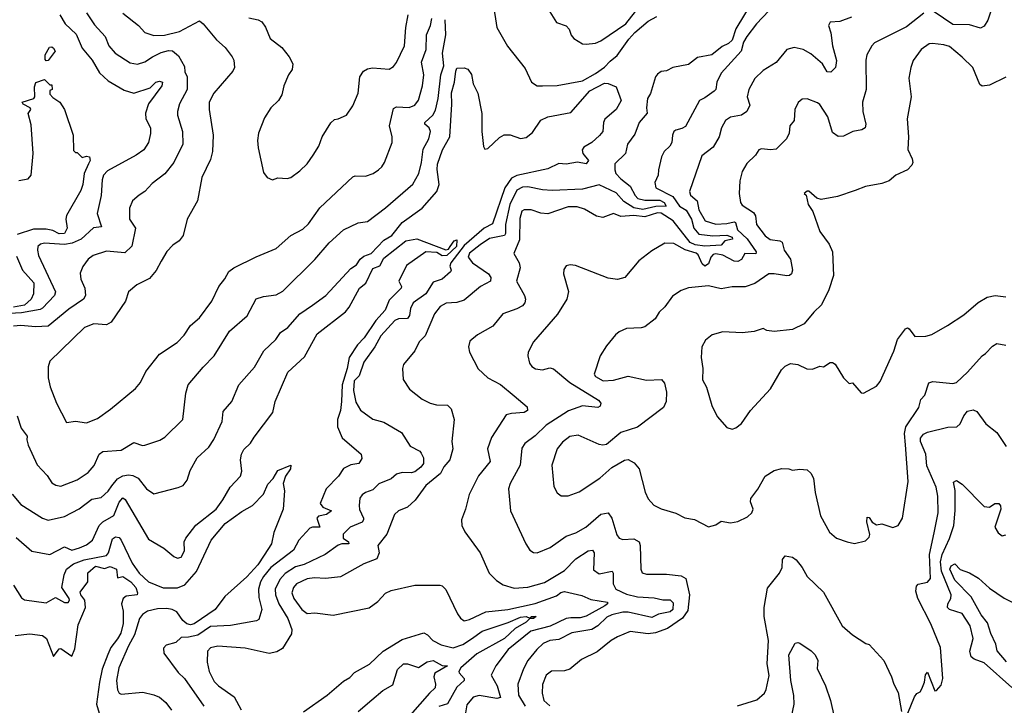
# Model space of a CAD drawing. Extents: x 1246230 to 1426786, y 660032 to 763141.
# Tile 402 of 566: x 1391219 to 1396616, y 687929 to 691688. Entities that reach past the tile are written whole.
import ezdxf

# ---------------------------------------------------------------- set-up
doc = ezdxf.new("R2010")
doc.units = 0

msp = doc.modelspace()

# ---------------------------------------------------------------- linework, layer by layer
at = {"layer": '0CON10XD'}
for points in [[(1395233.9, 691785), (1395145, 691636.7), (1395125.2, 691574.8), (1395105, 691557.4), (1395069.3, 691540.7), (1395013.2, 691495), (1394935, 691479.8), (1394885, 691442.7), (1394800, 691425), (1394765, 691406.8), (1394735, 691404.4), (1394715, 691388.8), (1394704.8, 691375), (1394677, 691283), (1394660, 691255), (1394654.6, 691205), (1394658.1, 691175), (1394615.4, 691125), (1394590.6, 691059.4), (1394551.4, 691005), (1394540, 690955), (1394482, 690898), (1394480.8, 690865), (1394487.5, 690845), (1394514.7, 690815), (1394565.4, 690775.4), (1394593.6, 690723.6), (1394608.1, 690708.1), (1394645, 690697.9), (1394728, 690698), (1394752.4, 690685), (1394762.5, 690665), (1394706.3, 690663.7), (1394635, 690646.9), (1394585, 690656.4), (1394531.3, 690691.3), (1394488, 690738), (1394395, 690781.8), (1394305, 690758.9), (1394138.6, 690751.4), (1394085, 690755.2), (1394005, 690772), (1393975, 690769.8), (1393945, 690752.7), (1393905.4, 690675), (1393883, 690565), (1393882, 690515), (1393875.9, 690505), (1393795, 690487.7), (1393743.9, 690453.9), (1393685, 690408.2), (1393677.9, 690385), (1393701.5, 690355), (1393788.5, 690295), (1393802.2, 690275), (1393800.8, 690255), (1393744.6, 690225.4), (1393655, 690149.6), (1393615, 690136.8), (1393556.6, 690133.4), (1393524.7, 690115.2), (1393492.9, 690075), (1393442.5, 689955), (1393408.3, 689921.7), (1393385, 689872), (1393323.5, 689796.5), (1393318.1, 689775), (1393320.8, 689715), (1393355, 689662), (1393425, 689607.5), (1393470, 689585), (1393504.4, 689575.6), (1393564.5, 689574.5), (1393584.3, 689555), (1393600.6, 689495), (1393587.5, 689375), (1393592.9, 689335), (1393577.5, 689275), (1393544.1, 689235.9), (1393525, 689198.9), (1393445, 689134.4), (1393387.3, 689052.7), (1393345, 689015.6), (1393295, 688994.3), (1393274.6, 688975.4), (1393232.2, 688867.8), (1393183.2, 688805), (1393190.5, 688765), (1393177.2, 688732.8), (1393106.2, 688703.8), (1392977.4, 688632.6), (1392895, 688624), (1392835, 688628.6), (1392795, 688622.2), (1392737.3, 688595), (1392719.4, 688575), (1392711.4, 688545), (1392721.7, 688515), (1392765, 688453.3), (1392795, 688432.5), (1392836.2, 688436.2), (1392937.6, 688422.4), (1393135, 688464)], [(1393815.4, 691775), (1393835.5, 691645.5), (1393892.2, 691542.2), (1393989.7, 691419.7), (1394025, 691345.8), (1394055, 691324.3), (1394084.5, 691325.5), (1394165, 691326.7), (1394305, 691352.7), (1394375, 691392.8), (1394425, 691426.7), (1394455, 691460.4), (1394495, 691491.3), (1394558.3, 691581.7), (1394591.6, 691618.4), (1394665, 691680), (1394711.8, 691705)], [(1394115.6, 691745), (1394162.1, 691672.1), (1394215, 691653.8), (1394232, 691635), (1394242.1, 691602.1), (1394256.2, 691585), (1394305, 691555.8), (1394325, 691554.4), (1394375, 691559.1), (1394405, 691571.2), (1394541.8, 691665), (1394595, 691731.9)], [(1391439.1, 691715), (1391468, 691665), (1391528.7, 691608.7), (1391561.6, 691531.6), (1391615.9, 691465), (1391657.2, 691397.2), (1391705, 691351.8), (1391791.3, 691301.3), (1391845, 691284.6), (1391935.1, 691314.9), (1391965, 691346), (1391985, 691349.8), (1392001.8, 691345), (1391999, 691325), (1391925, 691226.7), (1391908, 691175), (1391910, 691145), (1391935.6, 691095.6), (1391935.6, 691064.4), (1391924.5, 691015), (1391900, 690975), (1391856.9, 690945), (1391700.5, 690859.5), (1391678.2, 690835), (1391671.1, 690808.9), (1391666.7, 690723.3), (1391643.3, 690625), (1391667.4, 690552.6), (1391624.3, 690545.7), (1391555.8, 690484.2), (1391507.4, 690462.6), (1391465, 690454.8), (1391355, 690462.2), (1391333, 690457), (1391319.4, 690445), (1391316.3, 690423.7), (1391321.8, 690395), (1391414.6, 690195), (1391409.3, 690175), (1391345, 690106.2), (1391331.4, 690098.6), (1391228.8, 690081.2), (1391095.9, 690074.1)], [(1391585, 691726.2), (1391630.1, 691660.1), (1391687.3, 691595), (1391708.2, 691545), (1391743.3, 691505), (1391825, 691451.9), (1391865, 691443.5), (1391905, 691456.8), (1391946.5, 691485), (1391995, 691508), (1392035, 691518.1), (1392056.3, 691516.3), (1392089.6, 691489.6), (1392121.7, 691431.7), (1392125, 691402.5), (1392137.5, 691375), (1392136.4, 691305), (1392094.3, 691225.7), (1392083.9, 691185), (1392084.6, 691165), (1392110.9, 691075), (1392113.6, 691005), (1392065, 690905.6), (1392015, 690843.3), (1391945, 690790), (1391905.7, 690745), (1391874.2, 690725), (1391837.5, 690695), (1391820.6, 690655), (1391821.5, 690595), (1391853.3, 690545), (1391833.4, 690446.6), (1391795, 690409.5), (1391695, 690419.2), (1391622, 690395), (1391595.3, 690374.7), (1391564.6, 690335), (1391551.5, 690298.5), (1391553.8, 690265), (1391575.6, 690215), (1391579.1, 690175), (1391568.2, 690155), (1391488.5, 690101.5), (1391375, 690008.2), (1391305, 690003.2), (1391225, 690010.5), (1391185, 690008)], [(1391205.5, 689515), (1391227.9, 689447.9), (1391260.6, 689405), (1391258.1, 689385), (1391265.7, 689355.7), (1391315, 689248), (1391369.4, 689189.4), (1391395, 689148), (1391416.7, 689135), (1391445, 689130.5), (1391535, 689165.5), (1391595, 689204.4), (1391626.9, 689243.1), (1391655.6, 689305), (1391675, 689321.1), (1391775, 689326.9), (1391845, 689370), (1391893.1, 689353.1), (1391905, 689354.3), (1391987.6, 689382.4), (1392015, 689398.6), (1392113.1, 689495), (1392130.6, 689639.4), (1392143.5, 689685), (1392225, 689781.9), (1392285, 689844.4), (1392369.7, 689980.3), (1392465.8, 690065), (1392515, 690156.7), (1392555, 690170), (1392625, 690178.6), (1392661.5, 690198.5), (1392837.4, 690372.6), (1392915, 690463.8), (1392994.7, 690535.3), (1393075, 690574.3), (1393125, 690581.8), (1393225, 690656.2), (1393373.7, 690786.4), (1393406.6, 690845), (1393421.2, 690905), (1393431.4, 690978.6), (1393461.2, 691035), (1393470.5, 691075), (1393464.4, 691095), (1393439.2, 691115), (1393440, 691125), (1393484, 691165), (1393498.2, 691191.8), (1393513, 691255), (1393527.8, 691385), (1393543.8, 691435), (1393536.5, 691505), (1393554.8, 691604.8), (1393552.2, 691687.8)], [(1391785, 691724.4), (1391870, 691655), (1391905, 691618), (1391955, 691601.2), (1392013.3, 691603.3), (1392095, 691622.4), (1392205, 691681.9), (1392225, 691665.6), (1392297.1, 691577.1), (1392345, 691535.8), (1392384.2, 691485), (1392392.9, 691465), (1392395.8, 691425), (1392387.1, 691405), (1392284.2, 691285.8), (1392258.5, 691235), (1392257.1, 691195), (1392279.6, 691055), (1392276.1, 690965), (1392265, 690920.8), (1392216.7, 690823.3), (1392193.1, 690695), (1392137.5, 690595), (1392115.6, 690504.4), (1392093.3, 690475), (1392058, 690452), (1392025, 690416), (1391995, 690363.8), (1391968.2, 690311.8), (1391931.4, 690268.6), (1391862, 690235), (1391815, 690196), (1391800, 690145), (1391719.8, 690030.2), (1391694.4, 690015.6), (1391625, 690019.5), (1391575, 690001.1), (1391383.8, 689815), (1391375.8, 689785), (1391375.7, 689725), (1391385.7, 689675), (1391421.9, 689585), (1391475, 689478.8), (1391525, 689487.5), (1391585, 689476.9), (1391645, 689501.9), (1391717.7, 689552.3), (1391853.6, 689666.4), (1391880.9, 689699.1), (1391911.3, 689758.7), (1391985.8, 689854.2), (1392082.8, 689917.2), (1392121.6, 689958.4), (1392155, 690011.2), (1392205, 690053.8), (1392271.8, 690145), (1392310.7, 690225), (1392343.1, 690266.9), (1392365, 690308.1), (1392392.6, 690327.4), (1392515, 690388), (1392625, 690432.9), (1392705.8, 690505), (1392771.2, 690538.8), (1392801.6, 690568.4), (1392865, 690656.9), (1393045, 690827.1), (1393057.9, 690832.1), (1393115, 690829.2), (1393156.7, 690845), (1393186.2, 690865), (1393205, 690881.2), (1393219.2, 690905), (1393260.6, 691015), (1393260.5, 691045), (1393247.1, 691105), (1393268.3, 691201.7), (1393285, 691210), (1393353.6, 691206.4), (1393385, 691218.5), (1393405, 691245.8), (1393427.2, 691325), (1393433.8, 691385), (1393421.4, 691455), (1393447.4, 691525), (1393450, 691605), (1393470.3, 691655), (1393478, 691695)], [(1392475, 691697.5), (1392526.9, 691686.9), (1392546.2, 691676.2), (1392565.9, 691645.9), (1392591.4, 691585), (1392655.7, 691535), (1392697.1, 691485), (1392715.8, 691445), (1392712.5, 691415), (1392692.5, 691385), (1392667.5, 691325), (1392656.7, 691275), (1392637.5, 691245), (1392596.2, 691203.8), (1392560.3, 691149.7), (1392527.5, 691065), (1392522.5, 691025), (1392525.8, 690985), (1392555, 690850), (1392575, 690822.5), (1392605, 690810), (1392635, 690820), (1392685, 690816.7), (1392705, 690823.3), (1392755, 690860), (1392795, 690898), (1392828.1, 690945), (1392858.1, 690995), (1392876.7, 691045), (1392925, 691122), (1392945, 691140), (1392965, 691144.3), (1393010, 691165), (1393046, 691215), (1393074.4, 691285), (1393084.5, 691375), (1393104.4, 691405), (1393125, 691417.8), (1393153.2, 691423.2), (1393245, 691417.1), (1393268.7, 691431.3), (1393285, 691453.8), (1393327.9, 691545), (1393335.9, 691645), (1393348.5, 691715)], [(1395325, 691736.4), (1395258.8, 691665), (1395205.2, 691594.8), (1395187.2, 691565), (1395174.8, 691515.2), (1395064.7, 691395.3), (1395040, 691345), (1395034.2, 691305.8), (1395026, 691295), (1394975, 691258.9), (1394944.7, 691245.3), (1394868, 691102), (1394849.3, 691090.7), (1394815, 691082.9), (1394805, 691074), (1394797.5, 691055), (1394794.5, 691015), (1394782.5, 690995), (1394751.1, 690965), (1394737.9, 690935), (1394720, 690865), (1394718.8, 690835), (1394700.5, 690795), (1394705.7, 690765), (1394799, 690719), (1394835, 690665.5), (1394873.3, 690643.3), (1394902.1, 690595), (1394915, 690544.4), (1394941.9, 690511.9), (1395017.9, 690502.1), (1395095, 690505.9), (1395123.8, 690495), (1395125.5, 690485), (1395083.8, 690476.2), (1395065, 690450.9), (1394975, 690446.5), (1394922.5, 690452.5), (1394895, 690466.6), (1394800.3, 690585), (1394735, 690627.4), (1394715, 690629.4), (1394645, 690606.3), (1394585, 690613.9), (1394515, 690609.2), (1394475, 690624.4), (1394415, 690602.7), (1394380.3, 690610.2), (1394315, 690649.7), (1394275, 690661.2), (1394225, 690661.8), (1394115, 690623.6), (1394075, 690626.3), (1394022.5, 690645), (1393985, 690646), (1393972.3, 690637.7), (1393961.5, 690598.5), (1393958.7, 690481.3), (1393927.1, 690405), (1393957.1, 690355), (1393962.3, 690327.7), (1393941.8, 690255), (1393986.7, 690175), (1393992.3, 690155), (1393988.8, 690135), (1393975, 690118.5), (1393945, 690102.1), (1393868, 690075), (1393813.3, 690006.7), (1393729.1, 689960.9), (1393686.2, 689925), (1393678.8, 689895), (1393684, 689865), (1393733.2, 689773.2), (1393786, 689725), (1393855, 689687.9), (1393930.5, 689625), (1394001.2, 689565), (1394003.3, 689545), (1393985, 689534.2), (1393915, 689529.5), (1393885, 689520.8), (1393805, 689397.1), (1393783.8, 689335), (1393798.2, 689265), (1393733.7, 689186.3), (1393682.5, 689085), (1393663.3, 689005), (1393640.6, 688945), (1393641.9, 688915), (1393659.1, 688879.1), (1393742.9, 688765), (1393793.1, 688653.1), (1393832.7, 688612.7), (1393870.2, 688590.2), (1393930.5, 688570.5), (1394005, 688576), (1394095, 688602), (1394205, 688667.2), (1394268.5, 688731.5), (1394335, 688775.5), (1394358.7, 688778.7), (1394367.3, 688765), (1394365, 688671.4), (1394395, 688649.5), (1394466, 688665), (1394472.7, 688652.7), (1394471.5, 688595), (1394486.2, 688565), (1394545, 688538.7), (1394605, 688523.1), (1394697.3, 688517.3), (1394745, 688506.5), (1394785, 688507), (1394800.5, 688490.5), (1394798.9, 688455), (1394785, 688441.6), (1394720.9, 688429.1), (1394685, 688410.1), (1394555, 688440.3), (1394525, 688439.5), (1394465, 688425.2), (1394438.1, 688411.9), (1394388.8, 688365), (1394355, 688344), (1394245, 688326.3), (1394175, 688289.4), (1394125, 688284.7), (1394088.3, 688268.3), (1394053.2, 688235), (1394005.4, 688175), (1393980.8, 688129.2), (1393949.1, 688045), (1393954.1, 687985), (1393990, 687925)], [(1395778.9, 691701.1), (1395715, 691677.8), (1395662.5, 691675), (1395652, 691655), (1395665.6, 691615), (1395674.1, 691545), (1395696.3, 691463.7), (1395691.2, 691425), (1395665, 691400), (1395645, 691401.9), (1395618.8, 691445), (1395555, 691501.1), (1395513.8, 691525), (1395464.4, 691535.6), (1395423.8, 691525), (1395366.5, 691453.5), (1395295, 691408.9), (1395248.6, 691365), (1395215.8, 691305), (1395206.2, 691265), (1395220.5, 691219.5), (1395205.6, 691184.4), (1395176.6, 691163.4), (1395115, 691152.5), (1395088.6, 691135), (1395065.6, 691095), (1395053.3, 691045), (1395020.8, 690989.2), (1394958.5, 690941.5), (1394890.6, 690745), (1394896.9, 690725), (1394932.8, 690695), (1394942.4, 690645), (1394976.5, 690585), (1395035, 690566.5), (1395095, 690569.7), (1395135, 690579), (1395143.6, 690575), (1395153.2, 690535), (1395206.3, 690486.3), (1395256.3, 690415), (1395255, 690404.2), (1395194.8, 690405.2), (1395175, 690372.7), (1395155, 690362.9), (1395135, 690364.2), (1395073.6, 690396.4), (1395035.5, 690404.5), (1395019.8, 690400.2), (1395007.2, 690385), (1394995, 690350), (1394975, 690337), (1394959.5, 690349.5), (1394938, 690398), (1394927.8, 690407.8), (1394866.8, 690426.8), (1394805, 690460), (1394755, 690462), (1394685, 690421.2), (1394612.5, 690365), (1394536.3, 690273.7), (1394496.3, 690263.7), (1394445, 690270.8), (1394265, 690340.6), (1394235.8, 690344.2), (1394215, 690338.8), (1394201.4, 690318.6), (1394200.8, 690295), (1394226.7, 690196.7), (1394218.2, 690155), (1394166.5, 690073.5), (1394035, 689921.2), (1394006.2, 689865), (1394004.3, 689845), (1394014.2, 689805), (1394026.1, 689786.1), (1394046.7, 689773.3), (1394085, 689768.8), (1394125, 689778.8), (1394145, 689773.8), (1394235, 689699.4), (1394391.6, 689601.6), (1394404.4, 689585), (1394401.2, 689568.8), (1394388, 689562), (1394305, 689571.6), (1394226.7, 689543.3), (1394105.5, 689465), (1394045, 689405.6), (1393988.6, 689365), (1393971.7, 689338.3), (1393963.3, 689245), (1393908.5, 689145), (1393898.9, 689115), (1393909.4, 688995), (1393993.7, 688813.7), (1394015, 688780), (1394035, 688766), (1394055, 688765.7), (1394126.7, 688793.3), (1394215, 688856.9), (1394268, 688875), (1394323.1, 688905), (1394405, 688976.4), (1394445, 688984.2), (1394464.6, 688954.6), (1394492.6, 688862.6), (1394504.3, 688845), (1394525, 688838.8), (1394585, 688840.9), (1394614.6, 688824.6), (1394620.9, 688805), (1394623.3, 688675), (1394632, 688655), (1394655, 688647.3), (1394765, 688647.4), (1394845, 688639.5), (1394871.4, 688625), (1394891.3, 688535), (1394882.1, 688447.9), (1394853.2, 688406.8), (1394770.8, 688349.2), (1394705, 688325.4), (1394665, 688320.4), (1394566.2, 688333.8), (1394495.3, 688304.7), (1394461.4, 688285), (1394385, 688221.9), (1394299.1, 688180.9), (1394235, 688127.8), (1394205, 688118.5), (1394135, 688115.5), (1394105.5, 688095), (1394085, 688043.3), (1394083.1, 687995), (1394093.1, 687955), (1394125.4, 687925.4)], [(1396175, 691722.8), (1396081, 691649), (1395905, 691560), (1395889.5, 691545), (1395863.1, 691495), (1395857.5, 691465), (1395858.5, 691305), (1395839.2, 691235), (1395841.3, 691185), (1395857.8, 691115), (1395853.3, 691095), (1395835.7, 691084.3), (1395785.6, 691074.4), (1395735, 691049.2), (1395705, 691046.7), (1395675, 691070), (1395648.8, 691155), (1395605, 691222.2), (1395592.6, 691232.6), (1395535, 691253.8), (1395508.8, 691251.2), (1395485.9, 691234.1), (1395467.5, 691195), (1395463.8, 691135), (1395441.4, 691105), (1395437.9, 691065), (1395421.8, 691035), (1395365, 690978), (1395335, 690973.8), (1395285, 690980), (1395271.2, 690975), (1395252.9, 690945), (1395205, 690899.2), (1395180, 690855), (1395165.7, 690804.3), (1395162.9, 690735), (1395169.4, 690685), (1395180.2, 690670.2), (1395241.2, 690631.2), (1395252.4, 690612.4), (1395258.5, 690565), (1395305, 690501.9), (1395333.3, 690483.3), (1395386, 690476), (1395398.9, 690468.9), (1395410.4, 690425), (1395444.7, 690374.7), (1395455.4, 690315), (1395449.4, 690295), (1395438.8, 690285), (1395425, 690282.9), (1395355, 690295.3), (1395325, 690293.6), (1395248.8, 690241.2), (1395195, 690224), (1395125, 690222.5), (1395065, 690212.7), (1394995, 690228), (1394885, 690217.5), (1394845, 690202.5), (1394797.5, 690172.5), (1394755, 690113.3), (1394724.3, 690085), (1394701.7, 690048.3), (1394645, 690003.8), (1394625, 689997.5), (1394545, 689994), (1394505, 689975.7), (1394485, 689959.2), (1394435, 689899.2), (1394401.9, 689845), (1394367.5, 689745), (1394375, 689731.4), (1394417.3, 689707.3), (1394475, 689711.4), (1394555, 689733.8), (1394655, 689710.8), (1394736.7, 689715), (1394754.4, 689694.4), (1394765.5, 689645), (1394762.9, 689595), (1394748, 689562), (1394606.3, 689453.7), (1394515, 689424.2), (1394435, 689359.2), (1394415, 689354.3), (1394395, 689358.6), (1394280.7, 689410.7), (1394235, 689402.1), (1394195, 689370.9), (1394165.3, 689334.7), (1394135.4, 689245), (1394147.6, 689127.6), (1394165, 689093.8), (1394187.3, 689077.3), (1394225, 689077.5), (1394285, 689099.4), (1394400, 689175), (1394465, 689233.1), (1394535, 689272.5), (1394554.3, 689275.7), (1394588.1, 689258.1), (1394615, 689226), (1394647, 689097), (1394665, 689060), (1394695, 689026.7), (1394735.9, 689005.9), (1394815, 688982), (1394865, 688956), (1394917.3, 688947.3), (1394995, 688908), (1395035, 688918.9), (1395065, 688938.6), (1395115, 688930), (1395155, 688936), (1395208, 688962), (1395231.9, 688985), (1395240, 689005), (1395224.4, 689045), (1395226.4, 689063.6), (1395265.3, 689114.7), (1395305.5, 689185), (1395353.9, 689216.1), (1395397, 689227), (1395435, 689226.2), (1395455, 689217.5), (1395495, 689223.3), (1395535, 689220), (1395555, 689202.5), (1395570, 689175), (1395579.2, 689095), (1395608.2, 688968.2), (1395658.1, 688878.1), (1395696.2, 688845), (1395755, 688824.4), (1395795, 688816), (1395855, 688830), (1395875, 688850), (1395878.6, 688865), (1395862.1, 688935), (1395865, 688960), (1395875, 688958), (1395892.7, 688932.7), (1395915, 688918), (1395945, 688923.3), (1396005, 688904), (1396035, 688913.8), (1396058.6, 688955), (1396089.4, 689155), (1396073.8, 689356.2), (1396069.9, 689419.9), (1396076.4, 689455), (1396148.1, 689561.9), (1396157.8, 689605), (1396181.4, 689628.6), (1396202.7, 689697.3), (1396225, 689703.3), (1396335, 689692.3), (1396355, 689699.1), (1396415.3, 689754.7), (1396495, 689845.7), (1396513.1, 689856.9), (1396551.9, 689898.1), (1396575, 689911.9), (1396625, 689903.1)], [(1396543.3, 691735), (1396526.1, 691685), (1396505, 691651.4), (1396485, 691640.8), (1396425, 691659.2), (1396335, 691660.6), (1396231.6, 691731.6)], [(1391365, 691462.5), (1391359.1, 691469.1), (1391359.6, 691495), (1391382, 691538), (1391395, 691538.1), (1391405, 691532.5), (1391413.3, 691515), (1391375, 691464.4), (1391365, 691462.5)], [(1396625, 691372.9), (1396535, 691328.8), (1396495, 691322.5), (1396481.7, 691331.7), (1396442.9, 691425), (1396385, 691482.9), (1396315, 691540), (1396285, 691550), (1396222.4, 691557.6), (1396203.8, 691555), (1396160.8, 691525), (1396116.4, 691463.6), (1396103.1, 691425), (1396093.4, 691366.6), (1396105.5, 691265.5), (1396084.4, 691145), (1396090.5, 691045), (1396086.6, 690976.6), (1396110.6, 690925), (1396114.2, 690905), (1396109.1, 690890.9), (1396085.5, 690864.5), (1396022.5, 690835), (1395985, 690804.2), (1395945, 690789.4), (1395855, 690773.5), (1395798.3, 690751.7), (1395701.7, 690718.3), (1395612.7, 690702.7), (1395588.6, 690708.6), (1395545, 690747.5), (1395535, 690747.5), (1395520, 690735), (1395530, 690725), (1395541.2, 690675), (1395566.9, 690636.9), (1395605, 690526.7), (1395657, 690457), (1395674.3, 690415), (1395680, 690285), (1395655, 690206.7), (1395614, 690125), (1395572, 690085), (1395519.1, 690020.9), (1395455, 689988.8), (1395355, 689978), (1395315, 689983.8), (1395295, 689993.8), (1395245, 689978.2), (1395178.5, 689971.5), (1395073.2, 689976.8), (1395015, 689960.8), (1394978.7, 689931.3), (1394959.2, 689895), (1394954.3, 689835.7), (1394964.4, 689775), (1394962.4, 689712.4), (1394983.2, 689673.2), (1395013.4, 689573.4), (1395041.7, 689511.7), (1395095, 689452.5), (1395125, 689442.5), (1395145, 689450), (1395175, 689473.8), (1395225.7, 689544.3), (1395335, 689663.3), (1395395, 689767.5), (1395415, 689787.5), (1395445, 689802.5), (1395485, 689796.7), (1395533.6, 689773.6), (1395565, 689772.5), (1395605, 689788.8), (1395625, 689783.8), (1395662.1, 689807.9), (1395675, 689809.2), (1395689.3, 689799.3), (1395735, 689723.8), (1395765, 689692.5), (1395785, 689696.7), (1395831.7, 689641.7), (1395845, 689640), (1395915, 689678.8), (1395935, 689703.3), (1396010.3, 689869.7), (1396030, 689935), (1396075, 689993.3), (1396085, 689997.5), (1396095, 689993.3), (1396125, 689950), (1396186.8, 689953.2)], [(1391177.3, 689087.3), (1391225, 689030.5), (1391345, 688954.6), (1391375, 688944.5), (1391465.3, 688964.8), (1391545, 689005.3), (1391615, 689058.8), (1391665, 689067.5), (1391705, 689103.8), (1391725, 689131.8), (1391755, 689170), (1391785, 689186.4), (1391815, 689193), (1391839.3, 689189.3), (1391869.2, 689175), (1391915, 689115.8), (1391955, 689088.6), (1392087.9, 689122.1), (1392115, 689134.2), (1392136.4, 689163.6), (1392153.7, 689216.3), (1392191.9, 689285), (1392255.4, 689344.6), (1392283.7, 689386.3), (1392329.4, 689485), (1392335, 689540), (1392382.9, 689595), (1392420, 689685), (1392507.2, 689782.8), (1392557.4, 689872.6), (1392622.9, 689935), (1392647.9, 689972.1), (1392689.8, 690000.2), (1392755.6, 690075), (1392825, 690122.7), (1392897.8, 690175), (1393035, 690323.6), (1393065.8, 690344.2), (1393085.6, 690374.4), (1393105, 690390.4), (1393145, 690406.7), (1393215, 690478.7), (1393258.8, 690505), (1393315, 690576.1), (1393426.2, 690655), (1393505.4, 690745), (1393519.3, 690785), (1393506.9, 690866.9), (1393508.5, 690895), (1393536.7, 690975), (1393577.8, 691045), (1393588.4, 691225), (1393586.2, 691286.2), (1393603.2, 691345), (1393609, 691405), (1393615, 691421.8), (1393656.4, 691423.6), (1393675, 691416.7), (1393695, 691386.7), (1393705.7, 691335.7), (1393730, 691285), (1393753.1, 691173.1), (1393751.8, 691075), (1393762.2, 690992.2), (1393768.8, 690978.8), (1393785, 690981.2), (1393848.5, 691041.5), (1393875, 691057.3), (1393907.1, 691057.1), (1393965, 691035.5), (1393995, 691042.3), (1394030.3, 691069.7), (1394075, 691136.2), (1394115, 691154.6), (1394240.9, 691179.1), (1394345, 691298.6), (1394425, 691340.3), (1394445, 691338.5), (1394488.9, 691318.9), (1394515.8, 691245), (1394488.9, 691195), (1394426.9, 691143.1), (1394418.8, 691125), (1394415.2, 691075), (1394397, 691053)], [(1391215, 690806.7), (1391265, 690814.8), (1391282.4, 690835), (1391293.8, 690955), (1391281.6, 691111.6), (1391266, 691174), (1391280, 691195), (1391276.2, 691205), (1391238.8, 691225), (1391232.5, 691235), (1391296.7, 691255), (1391302, 691265), (1391300.5, 691319.5), (1391307.5, 691342.5), (1391355, 691359.2), (1391385, 691330), (1391395, 691330), (1391396.7, 691305), (1391385, 691300), (1391385, 691280), (1391400.7, 691260.7), (1391440, 691235), (1391464.2, 691195), (1391512.9, 691055), (1391515, 690970), (1391525, 690960), (1391535, 690960), (1391562.5, 690932.5), (1391585, 690940), (1391601.4, 690935), (1391606.2, 690916.2), (1391597.3, 690897.3), (1391572.6, 690845), (1391566.2, 690785), (1391555, 690751.2), (1391475.5, 690615), (1391472.7, 690595), (1391480.3, 690545), (1391465.4, 690515), (1391435, 690513.9), (1391401.1, 690531.1), (1391365, 690539.2), (1391295, 690538.6), (1391205, 690510.5)], [(1394397, 691053), (1394355.1, 691014.9), (1394311.5, 690988.5), (1394302.4, 690975), (1394306, 690955), (1394336.4, 690915), (1394325, 690898.1), (1394276.3, 690906.3), (1394215, 690895.6), (1394175, 690899.6), (1394115, 690870.8), (1393945, 690833.8), (1393915, 690818.4), (1393879.3, 690765), (1393810.9, 690569.1), (1393765, 690544.8), (1393655, 690449.5), (1393581.6, 690355), (1393576.2, 690336.2), (1393584.5, 690315), (1393581.1, 690305), (1393535, 690264.6), (1393485, 690249.4), (1393445.9, 690184.1), (1393376.2, 690135), (1393360.9, 690105), (1393355.3, 690065.3), (1393345, 690048.8), (1393295, 690046.9), (1393275, 690038.2), (1393198.7, 689955), (1393165.2, 689894.8), (1393105, 689809.4), (1393079.1, 689735), (1393052.8, 689707.2), (1393048.1, 689655), (1393061.5, 689591.5), (1393086.9, 689546.9), (1393155, 689498.1), (1393215, 689480.5), (1393312.9, 689425), (1393359.1, 689349.1), (1393411.9, 689321.9), (1393420.7, 689310.7), (1393433.1, 689285), (1393432.5, 689255), (1393418.2, 689235), (1393385, 689209.4), (1393365, 689203), (1393315, 689205.2), (1393285, 689195.3), (1393255, 689170.5), (1393187.4, 689142.6), (1393155, 689111.1), (1393115, 689096.5), (1393096.7, 689083.3), (1393084.5, 689065), (1393079.2, 689025), (1393082.1, 689002.1), (1393102.9, 688955), (1393104.5, 688945), (1393096.8, 688933.2), (1393030, 688905), (1392992.2, 688867.8), (1392993.1, 688845), (1393021.4, 688825), (1393022.5, 688815), (1392985, 688813.8), (1392964, 688806), (1392892.9, 688755), (1392778.4, 688701.6), (1392731.9, 688688.1), (1392675, 688651.7), (1392645, 688618), (1392620, 688565), (1392622, 688535), (1392640.2, 688485), (1392689.7, 688405), (1392711.2, 688345), (1392708.8, 688321.2), (1392660.5, 688239.5), (1392628.8, 688221.2), (1392586.2, 688213.8), (1392455, 688241.6), (1392305, 688253.8), (1392265, 688244.6), (1392248.2, 688225), (1392246.2, 688165), (1392257.5, 688115), (1392285, 688060), (1392308.5, 688035), (1392394.3, 687975), (1392433.4, 687903.4)], [(1391199.4, 688849.4), (1391285, 688774.4), (1391385, 688755.5), (1391465, 688796.9), (1391505, 688779.2), (1391547.2, 688792.8), (1391585, 688809.4), (1391618.5, 688835), (1391654.5, 688915.5), (1391675, 688934.2), (1391735, 688969.7), (1391765, 689041.8), (1391785, 689066.2), (1391797.4, 689057.4), (1391925, 688838.9), (1392009.6, 688789.6), (1392063.3, 688745), (1392085, 688736.2), (1392105, 688741.2), (1392122.2, 688775), (1392121.4, 688825), (1392130, 688845), (1392185, 688917.1), (1392295.4, 689005), (1392333.6, 689055), (1392373.2, 689125), (1392429.5, 689185), (1392437.4, 689212.6), (1392430.3, 689275), (1392434.5, 689305.5), (1392448.4, 689331.6), (1392485, 689365.8), (1392505, 689398.4), (1392607.1, 689535), (1392620, 689595), (1392688.9, 689755), (1392781.1, 689838.9), (1392850, 689965), (1393005, 690086.2), (1393025, 690111.6), (1393081.9, 690215), (1393117.2, 690242.8), (1393155, 690323.2), (1393192.4, 690337.6), (1393215, 690380.2), (1393335, 690474.6), (1393396.4, 690486.4), (1393555, 690425.5), (1393570.4, 690429.6), (1393579.5, 690445), (1393600, 690475), (1393615, 690480), (1393613.3, 690445), (1393560.8, 690395), (1393535, 690393.1), (1393505, 690411.1), (1393445, 690415.7), (1393339.8, 690340.2), (1393296.9, 690255), (1393312.9, 690225), (1393311.1, 690215), (1393245, 690150), (1393222.9, 690095), (1393171.5, 690038.5), (1393106.6, 689943.4), (1393070.2, 689905), (1393025.5, 689835), (1393014.8, 689775), (1392987, 689685), (1392983.5, 689595), (1392977.1, 689545), (1392961.9, 689495), (1392960.8, 689455), (1392987.1, 689395), (1393090.8, 689305), (1393095, 689282.5), (1393078.8, 689255), (1393035, 689246.7), (1392993.3, 689226.7), (1392966.4, 689185), (1392899.2, 689115), (1392865.6, 689035), (1392880.6, 689015), (1392928, 688995), (1392901.8, 688975), (1392856.9, 688965), (1392847.2, 688955), (1392864.3, 688905), (1392825, 688906.2), (1392810.4, 688899.6), (1392750, 688835), (1392719.7, 688780.3), (1392595.8, 688685), (1392554.8, 688635), (1392539, 688605), (1392528.9, 688565), (1392530.3, 688520.3), (1392546.6, 688453.4), (1392529.8, 688400.2), (1392517.1, 688392.9), (1392375, 688366.2), (1392265, 688361), (1392196.6, 688313.4), (1392145, 688303.2), (1392105, 688300), (1392075, 688273.6), (1392021.3, 688258.7), (1392007.3, 688242.7), (1392010, 688215), (1392088.1, 688108.1), (1392122.5, 688075), (1392228.2, 687925)], [(1391201.7, 690391.7), (1391235.2, 690315), (1391297.1, 690245), (1391295, 690184.2), (1391282.4, 690155), (1391245, 690122.5), (1391185, 690112)], [(1396186.8, 689953.2), (1396218.2, 689961.8), (1396305, 690011.4), (1396395, 690070), (1396472.8, 690137.2), (1396522.9, 690167.1), (1396565.7, 690175.7), (1396625, 690168.1)], [(1396087.5, 687885), (1396123.9, 687976.1), (1396137, 687993), (1396155, 688002.5), (1396165, 688020), (1396178.9, 688055), (1396185, 688096.7), (1396195, 688110), (1396235, 688007.5), (1396245, 688010), (1396270.7, 688039.3), (1396280, 688075), (1396266.9, 688245), (1396213.3, 688375), (1396142.1, 688515), (1396131.1, 688555), (1396135, 688582.5), (1396145, 688593.8), (1396195, 688604.4), (1396211.2, 688625), (1396205.7, 688755), (1396231.4, 688875), (1396254.6, 688985), (1396252.4, 689075), (1396241.9, 689125), (1396192, 689242), (1396186.6, 689305), (1396156, 689375), (1396157.3, 689392.7), (1396172.7, 689415), (1396195, 689426.9), (1396307, 689453), (1396356.2, 689455), (1396375, 689472), (1396395, 689515.8), (1396415, 689541.9), (1396445, 689548.9), (1396465, 689540), (1396515, 689472.2), (1396574.6, 689424.6), (1396627, 689347)], [(1391185, 688588), (1391228.7, 688518.7), (1391245, 688507.5), (1391365, 688490.6), (1391415, 688519.2), (1391465, 688492.5), (1391485, 688491.9), (1391493.1, 688505), (1391490.4, 688515), (1391449.4, 688575), (1391462.5, 688645), (1391474.9, 688675.1), (1391515, 688704.2), (1391572.8, 688727.2), (1391695, 688750), (1391706.4, 688765), (1391728.8, 688841.2), (1391745, 688853.3), (1391765, 688849.2), (1391774.7, 688834.7), (1391835, 688708.1), (1391874.1, 688654.1), (1391925, 688605.9), (1392005, 688573), (1392085, 688573.7), (1392125, 688589.7), (1392188.3, 688661.7), (1392269.5, 688835), (1392345, 688925.8), (1392437.7, 688992.3), (1392495.5, 689025), (1392555, 689086.2), (1392579.4, 689140.6), (1392608.3, 689171.7), (1392634.5, 689215.5), (1392706.1, 689246.1), (1392703.5, 689225), (1392675.6, 689185), (1392663.3, 689145), (1392671.2, 689105), (1392664, 689005), (1392613, 688877), (1392600, 688815), (1392558.5, 688751.5), (1392525, 688699.7), (1392465, 688632.8), (1392342.9, 688525), (1392290, 688455), (1392176.5, 688375), (1392155, 688370.5), (1392135, 688375.3), (1392113.7, 688393.7), (1392080.6, 688440.6), (1392055, 688454.3), (1392025, 688459.6), (1391975, 688458.3), (1391920, 688445), (1391893.2, 688426.8), (1391876.7, 688405), (1391849.2, 688315), (1391815.7, 688255), (1391762.4, 688135), (1391749.2, 688065), (1391755, 688013.3), (1391764.3, 687995), (1391775, 687990), (1391895, 688001.2), (1391955, 687986.4), (1391985, 687973.3), (1392020.8, 687945), (1392051.4, 687901.4)], [(1396657.4, 688027.4), (1396505, 688160.9), (1396451.5, 688181.5), (1396433.9, 688195), (1396426.8, 688225), (1396445.4, 688295), (1396429.2, 688365), (1396385, 688431.5), (1396315, 688454.7), (1396305.6, 688465), (1396306.5, 688485), (1396322.8, 688515), (1396324.7, 688535), (1396271.7, 688665), (1396266.8, 688715), (1396275.1, 688754.9), (1396316.6, 688843.4), (1396339, 688915), (1396347.8, 688997.8), (1396347.1, 689107.1), (1396337, 689153), (1396355, 689161.2), (1396385, 689142), (1396505, 689018), (1396535, 689016), (1396565, 689036), (1396586.2, 689035), (1396595, 689022.5), (1396596.9, 689005), (1396564.3, 688905), (1396582.5, 688875), (1396605, 688858), (1396625, 688864.2)], [(1395154.4, 687925.6), (1395260.3, 687959.7), (1395302, 687995), (1395311.4, 688015), (1395327.9, 688092.1), (1395316.5, 688156.5), (1395324, 688284), (1395300.5, 688415), (1395299.1, 688465), (1395318.9, 688571.1), (1395384, 688654), (1395399.4, 688685), (1395401.1, 688728.9), (1395415, 688747.5), (1395455, 688740.9), (1395475, 688725.6), (1395507.5, 688685), (1395535, 688634.2), (1395625, 688550), (1395727.1, 688365), (1395785, 688315.7), (1395858.1, 688268.1), (1395875, 688262), (1395956, 688175), (1395998, 688085), (1396010, 688045), (1396035, 688000), (1396053.3, 687895)], [(1391195, 688311.1), (1391275, 688320.4), (1391345, 688310.8), (1391365.3, 688295), (1391405, 688196), (1391435, 688239.2), (1391445, 688240), (1391505, 688199.2), (1391520.6, 688239.4), (1391539.4, 688370.6), (1391579.6, 688465), (1391577.1, 688505), (1391554.6, 688535), (1391551.3, 688548.7), (1391592.5, 688605), (1391592.7, 688655), (1391635, 688691.6), (1391685, 688679.1), (1391715, 688690.4), (1391749.3, 688675), (1391755, 688627.5), (1391785, 688634.5), (1391827.8, 688605), (1391856.4, 688575), (1391865.6, 688545), (1391863.3, 688535), (1391803.1, 688526.9), (1391785.5, 688514.5), (1391777.8, 688485), (1391785.9, 688445), (1391786.6, 688376.6), (1391773.2, 688325), (1391755, 688292.8), (1391719.5, 688245), (1391702.3, 688207.7), (1391672.2, 688127.8), (1391656.8, 688055), (1391640.4, 687935), (1391654.9, 687884.9)], [(1396627.5, 688167.5), (1396577.5, 688227.5), (1396570.4, 688265), (1396542.2, 688322.2), (1396525, 688381.2), (1396489.4, 688425), (1396434.4, 688524.4), (1396344.8, 688615), (1396318, 688675), (1396325, 688693.1), (1396345, 688704.4), (1396375, 688672.7), (1396424.7, 688654.7), (1396475.4, 688625.4), (1396535, 688570.6), (1396615, 688516.9), (1396695, 688476.2)], [(1393135, 688464), (1393182.4, 688497.6), (1393225, 688544), (1393255, 688557.5), (1393385, 688588), (1393522.3, 688587.7), (1393535, 688583.8), (1393555, 688563.8), (1393619.5, 688429.5), (1393635, 688407.1), (1393655, 688392.9), (1393685, 688398.5), (1393775, 688442), (1393895, 688454.8), (1394045, 688487.2), (1394161.1, 688528.9), (1394185, 688547.8), (1394205, 688553.2), (1394301.2, 688531.2), (1394349.8, 688509.8), (1394441.5, 688495), (1394440.4, 688485), (1394427.5, 688475), (1394325, 688418.3), (1394291.3, 688408.7), (1394240.9, 688409.1), (1394215, 688405.6), (1394127.2, 688362.8), (1394021.2, 688335), (1393896.2, 688235), (1393829.5, 688145), (1393802.7, 688095), (1393836.3, 688035), (1393855, 687972.5), (1393834.6, 687965.4), (1393738.2, 687981.8), (1393705, 687973.8), (1393669.3, 687930.7), (1393658.5, 687865)], [(1392775, 687892.3), (1392904.2, 687985), (1392995, 688061.9), (1393029.3, 688080.7), (1393055, 688108), (1393137.5, 688155), (1393211.1, 688225), (1393315, 688290), (1393435, 688325.6), (1393454.2, 688315), (1393484.7, 688284.7), (1393529.9, 688259.9), (1393595, 688244), (1393648.2, 688261.8), (1393696.1, 688293.9), (1393755, 688336), (1393897.5, 688382.5), (1393965, 688411.9), (1393995.5, 688415.5), (1394015, 688407.1), (1394025, 688415.2), (1394050, 688415), (1394036.2, 688405), (1394015, 688403.9), (1393995.8, 688384.2), (1393935, 688349.3), (1393877, 688295), (1393725, 688210.8), (1393637.4, 688135), (1393625.9, 688115), (1393627.4, 688107.4), (1393656.2, 688075), (1393656.4, 688065), (1393615, 688027.7), (1393563.6, 687936.4), (1393517.2, 687922.8)], [(1395450.3, 687865), (1395464.1, 687935), (1395462, 687982), (1395446.1, 688065), (1395435.4, 688205), (1395470.5, 688269.5), (1395485, 688273.3), (1395495, 688268.8), (1395557.9, 688227.9), (1395579.2, 688205), (1395594.3, 688175), (1395590.8, 688130.8), (1395635.5, 688035.5), (1395663.3, 687955), (1395683.3, 687865)], [(1393075, 687894.6), (1393150.2, 687959.8), (1393209.3, 688010.7), (1393265, 688041.9), (1393290, 688125), (1393323.8, 688156.2), (1393345, 688156.5), (1393405, 688135.6), (1393452.3, 688167.7), (1393485, 688173.8), (1393535, 688147.7), (1393563.3, 688145), (1393494.7, 688105), (1393489.2, 688085), (1393498.8, 688045), (1393496.9, 688025), (1393465, 687996.2), (1393306.5, 687815)]]:
    msp.add_lwpolyline(points, dxfattribs=at)

doc.saveas('drawing.dxf')
